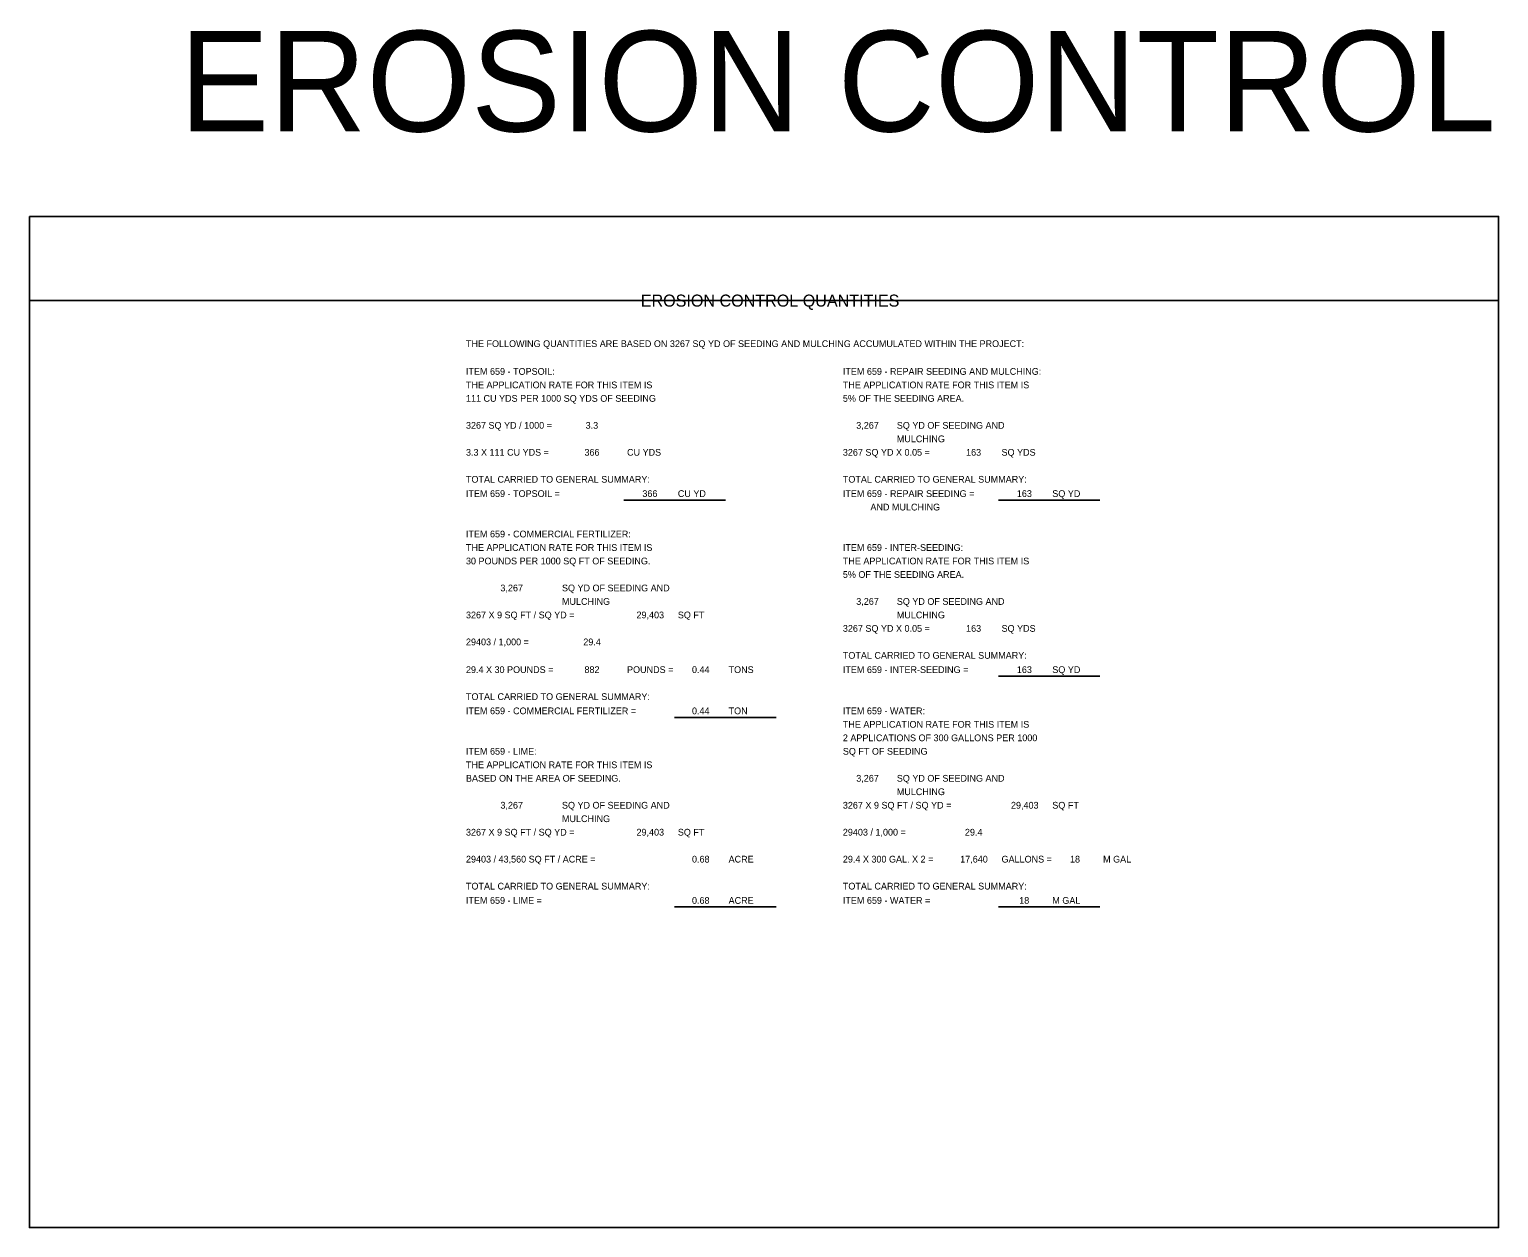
# Model space of a CAD drawing. Extents: x 12522 to 13018, y 1124 to 1902.
# Drawn here: x 12835.19 to 12865.69, y 1828.79 to 1853.68 of the extents above; entities that cross this region are included whole.
import ezdxf

# ---------------------------------------------------------------- set-up
doc = ezdxf.new("R2010")
doc.units = 0
for name, color, linetype in [('SC_Scratch1', 7, 'Continuous'), ('SH_Data', 7, 'Continuous'), ('SH_Text', 7, 'Continuous')]:
    doc.layers.add(name, color=color, linetype=linetype)

msp = doc.modelspace()

# ---------------------------------------------------------------- linework, layer by layer
at = {"layer": 'SC_Scratch1'}
msp.add_line((12865.686, 1848.043), (12835.186, 1848.043), dxfattribs=at)
msp.add_lwpolyline([(12835.186, 1849.791), (12865.686, 1849.791), (12865.686, 1828.791), (12835.186, 1828.791)], close=True, dxfattribs=at)
at = {"layer": 'SH_Data'}
for p, q in [((12847.527, 1843.9), (12849.635, 1843.9)), ((12855.301, 1843.9), (12857.409, 1843.9)), ((12855.301, 1840.243), (12857.409, 1840.243)), ((12848.581, 1839.387), (12850.689, 1839.387)), ((12848.581, 1835.45), (12850.689, 1835.45)), ((12855.301, 1835.45), (12857.409, 1835.45))]:
    msp.add_line(p, q, dxfattribs=at)

# ---------------------------------------------------------------- texts
at = {"layer": 'SC_Scratch1'}
msp.add_text('EROSION CONTROL', height=2.08957, dxfattribs=at).set_placement((12838.302, 1851.555))
at = {"layer": 'SH_Text'}
for s, height, p in [('EROSION CONTROL QUANTITIES', 0.25, (12847.878, 1847.918)), ('THE FOLLOWING QUANTITIES ARE BASED ON 3267 SQ YD OF SEEDING AND MULCHING ACCUMULATED WITHIN THE PROJECT:', 0.14, (12844.249, 1847.078)), ('ITEM 659 - TOPSOIL:', 0.14, (12844.249, 1846.502)), ('ITEM 659 - REPAIR SEEDING AND MULCHING:', 0.14, (12852.073, 1846.502)), ('THE APPLICATION RATE FOR THIS ITEM IS', 0.14, (12844.249, 1846.222)), ('THE APPLICATION RATE FOR THIS ITEM IS', 0.14, (12852.073, 1846.222)), ('111 CU YDS PER 1000 SQ YDS OF SEEDING', 0.14, (12844.249, 1845.942)), ('5% OF THE SEEDING AREA.', 0.14, (12852.073, 1845.942)), ('3267 SQ YD / 1000 =', 0.14, (12844.249, 1845.382)), ('3.3', 0.14, (12846.733, 1845.382)), ('3,267', 0.14, (12852.351, 1845.382)), ('SQ YD OF SEEDING AND', 0.14, (12853.193, 1845.382)), ('3.3 X 111 CU YDS =', 0.14, (12844.249, 1844.822)), ('366', 0.14, (12846.709, 1844.822)), ('CU YDS', 0.14, (12847.593, 1844.822)), ('3267 SQ YD X 0.05 =', 0.14, (12852.073, 1844.822)), ('MULCHING', 0.14, (12853.193, 1845.102)), ('163', 0.14, (12854.631, 1844.822)), ('SQ YDS', 0.14, (12855.367, 1844.822)), ('TOTAL CARRIED TO GENERAL SUMMARY:', 0.14, (12844.249, 1844.262)), ('TOTAL CARRIED TO GENERAL SUMMARY:', 0.14, (12852.073, 1844.262)), ('ITEM 659 - TOPSOIL =', 0.14, (12844.249, 1843.965)), ('366', 0.14, (12847.911, 1843.965)), ('CU YD', 0.14, (12848.647, 1843.965)), ('ITEM 659 - REPAIR SEEDING =', 0.14, (12852.073, 1843.965)), ('163', 0.14, (12855.685, 1843.965)), ('SQ YD', 0.14, (12856.421, 1843.965)), ('           AND MULCHING', 0.14, (12852.073, 1843.685)), ('ITEM 659 - COMMERCIAL FERTILIZER:', 0.14, (12844.249, 1843.125)), ('THE APPLICATION RATE FOR THIS ITEM IS', 0.14, (12844.249, 1842.845)), ('ITEM 659 - INTER-SEEDING:', 0.14, (12852.073, 1842.845)), ('30 POUNDS PER 1000 SQ FT OF SEEDING.', 0.14, (12844.249, 1842.565)), ('THE APPLICATION RATE FOR THIS ITEM IS', 0.14, (12852.073, 1842.565)), ('5% OF THE SEEDING AREA.', 0.14, (12852.073, 1842.285)), ('3,267', 0.14, (12844.964, 1842.005)), ('SQ YD OF SEEDING AND', 0.14, (12846.242, 1842.005)), ('3267 X 9 SQ FT / SQ YD =', 0.14, (12844.249, 1841.445)), ('MULCHING', 0.14, (12846.242, 1841.725)), ('3,267', 0.14, (12852.351, 1841.725)), ('SQ YD OF SEEDING AND', 0.14, (12853.193, 1841.725)), ('29,403', 0.14, (12847.789, 1841.445)), ('SQ FT', 0.14, (12848.647, 1841.445)), ('3267 SQ YD X 0.05 =', 0.14, (12852.073, 1841.165)), ('MULCHING', 0.14, (12853.193, 1841.445)), ('163', 0.14, (12854.631, 1841.165)), ('SQ YDS', 0.14, (12855.367, 1841.165)), ('29403 / 1,000 =', 0.14, (12844.249, 1840.885)), ('29.4', 0.14, (12846.685, 1840.885)), ('TOTAL CARRIED TO GENERAL SUMMARY:', 0.14, (12852.073, 1840.605)), ('29.4 X 30 POUNDS =', 0.14, (12844.249, 1840.309)), ('882', 0.14, (12846.709, 1840.309)), ('POUNDS =', 0.14, (12847.593, 1840.309)), ('0.44', 0.14, (12848.941, 1840.309)), ('TONS', 0.14, (12849.701, 1840.309)), ('ITEM 659 - INTER-SEEDING =', 0.14, (12852.073, 1840.309)), ('163', 0.14, (12855.685, 1840.309)), ('SQ YD', 0.14, (12856.421, 1840.309)), ('TOTAL CARRIED TO GENERAL SUMMARY:', 0.14, (12844.249, 1839.749)), ('ITEM 659 - COMMERCIAL FERTILIZER =', 0.14, (12844.249, 1839.453)), ('0.44', 0.14, (12848.941, 1839.453)), ('TON', 0.14, (12849.701, 1839.453)), ('ITEM 659 - WATER:', 0.14, (12852.073, 1839.453)), ('THE APPLICATION RATE FOR THIS ITEM IS', 0.14, (12852.073, 1839.173)), ('2 APPLICATIONS OF 300 GALLONS PER 1000', 0.14, (12852.073, 1838.893)), ('ITEM 659 - LIME:', 0.14, (12844.249, 1838.613)), ('SQ FT OF SEEDING', 0.14, (12852.073, 1838.613)), ('THE APPLICATION RATE FOR THIS ITEM IS', 0.14, (12844.249, 1838.333)), ('BASED ON THE AREA OF SEEDING.', 0.14, (12844.249, 1838.053)), ('3,267', 0.14, (12852.351, 1838.053)), ('SQ YD OF SEEDING AND', 0.14, (12853.193, 1838.053)), ('3,267', 0.14, (12844.964, 1837.493)), ('SQ YD OF SEEDING AND', 0.14, (12846.242, 1837.493)), ('3267 X 9 SQ FT / SQ YD =', 0.14, (12852.073, 1837.493)), ('MULCHING', 0.14, (12853.193, 1837.773)), ('29,403', 0.14, (12855.563, 1837.493)), ('SQ FT', 0.14, (12856.421, 1837.493)), ('MULCHING', 0.14, (12846.242, 1837.213)), ('3267 X 9 SQ FT / SQ YD =', 0.14, (12844.249, 1836.933)), ('29,403', 0.14, (12847.789, 1836.933)), ('SQ FT', 0.14, (12848.647, 1836.933)), ('29403 / 1,000 =', 0.14, (12852.073, 1836.933)), ('29.4', 0.14, (12854.607, 1836.933)), ('29403 / 43,560 SQ FT / ACRE =', 0.14, (12844.249, 1836.373)), ('0.68', 0.14, (12848.941, 1836.373)), ('ACRE', 0.14, (12849.701, 1836.373)), ('29.4 X 300 GAL. X 2 =', 0.14, (12852.073, 1836.373)), ('17,640', 0.14, (12854.509, 1836.373)), ('GALLONS =', 0.14, (12855.367, 1836.373)), ('18', 0.14, (12856.788, 1836.373)), ('M GAL', 0.14, (12857.475, 1836.373)), ('TOTAL CARRIED TO GENERAL SUMMARY:', 0.14, (12844.249, 1835.813)), ('TOTAL CARRIED TO GENERAL SUMMARY:', 0.14, (12852.073, 1835.813)), ('ITEM 659 - LIME =', 0.14, (12844.249, 1835.516)), ('0.68', 0.14, (12848.941, 1835.516)), ('ACRE', 0.14, (12849.701, 1835.516)), ('ITEM 659 - WATER =', 0.14, (12852.073, 1835.516)), ('18', 0.14, (12855.734, 1835.516)), ('M GAL', 0.14, (12856.421, 1835.516))]:
    msp.add_text(s, height=height, dxfattribs=at).set_placement(p)

doc.saveas('drawing.dxf')
